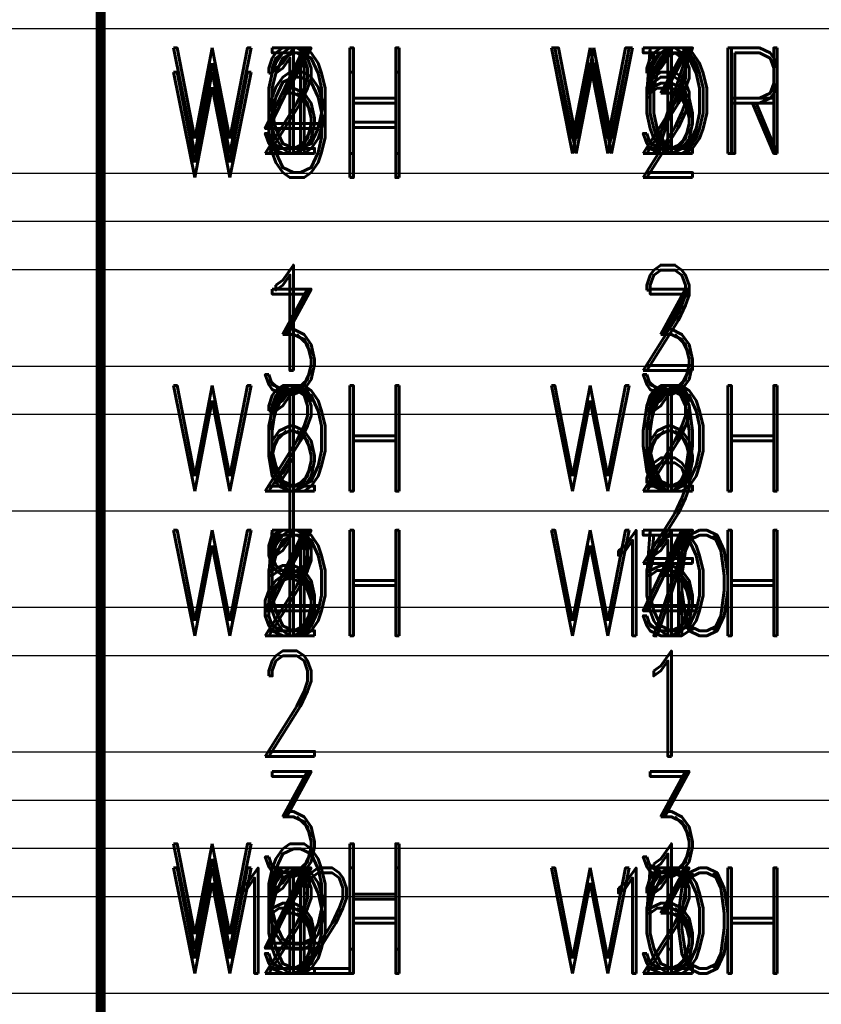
# Model space of a CAD drawing. Extents: x -2 to 113, y -136 to 16.
# Tile 364 of 541: x 65.12 to 73.43, y -65.76 to -55.55. Entities that reach past the tile are written whole.
import ezdxf
from ezdxf.enums import TextEntityAlignment as Align

# ---------------------------------------------------------------- set-up
doc = ezdxf.new("R2010")
doc.units = 0
doc.header["$MEASUREMENT"] = 0
doc.linetypes.add('SOLID', pattern=[0])
doc.layers.get('0').update_dxf_attribs({"linetype": 'SOLID'})
for name, color, linetype in [('1', 7, 'SOLID'), ('10', 7, 'SOLID'), ('11', 7, 'SOLID'), ('12', 7, 'SOLID'), ('13', 7, 'SOLID'), ('14', 7, 'SOLID'), ('15', 7, 'SOLID'), ('16', 7, 'SOLID'), ('17', 7, 'SOLID'), ('18', 7, 'SOLID'), ('19', 7, 'SOLID'), ('2', 7, 'SOLID'), ('20', 7, 'SOLID'), ('21', 7, 'SOLID'), ('22', 7, 'SOLID'), ('23', 7, 'SOLID'), ('24', 7, 'SOLID'), ('25', 7, 'SOLID'), ('26', 7, 'SOLID'), ('27', 7, 'SOLID'), ('28', 7, 'SOLID'), ('29', 7, 'SOLID'), ('3', 7, 'SOLID'), ('30', 7, 'SOLID'), ('31', 7, 'SOLID'), ('32', 7, 'SOLID'), ('33', 7, 'SOLID'), ('34', 7, 'SOLID'), ('35', 7, 'SOLID'), ('36', 7, 'SOLID'), ('37', 7, 'SOLID'), ('38', 7, 'SOLID'), ('39', 7, 'SOLID'), ('4', 7, 'SOLID'), ('40', 7, 'SOLID'), ('41', 7, 'SOLID'), ('42', 7, 'SOLID'), ('43', 7, 'SOLID'), ('44', 7, 'SOLID'), ('45', 7, 'SOLID'), ('46', 7, 'SOLID'), ('47', 7, 'SOLID'), ('48', 7, 'SOLID'), ('49', 7, 'SOLID'), ('5', 7, 'SOLID'), ('50', 7, 'SOLID'), ('51', 7, 'SOLID'), ('52', 7, 'SOLID'), ('53', 7, 'SOLID'), ('54', 7, 'SOLID'), ('55', 7, 'SOLID'), ('56', 7, 'SOLID'), ('57', 7, 'SOLID'), ('58', 7, 'SOLID'), ('59', 7, 'SOLID'), ('6', 7, 'SOLID'), ('60', 7, 'SOLID'), ('61', 7, 'SOLID'), ('62', 7, 'SOLID'), ('63', 7, 'SOLID'), ('64', 7, 'SOLID'), ('65', 7, 'SOLID'), ('66', 7, 'SOLID'), ('67', 7, 'SOLID'), ('68', 7, 'SOLID'), ('7', 7, 'SOLID'), ('8', 7, 'SOLID'), ('9', 7, 'SOLID')]:
    doc.layers.add(name, color=color, linetype=linetype)
doc.styles.add('ROMAND', font='romand', dxfattribs={"height": 1})

msp = doc.modelspace()

# ---------------------------------------------------------------- linework, layer by layer
at = {"color": 7, "linetype": 'SOLID', "const_width": 0.103}
msp.add_lwpolyline([(65.959, -13.139), (65.959, -125.639)], dxfattribs=at)
at = {"color": 7, "linetype": 'SOLID'}
for points in [[(60.077, -55.639), (82.135, -55.639)], [(60.077, -57.139), (82.135, -57.139)], [(60.077, -60.639), (82.135, -60.639)], [(60.077, -62.139), (82.135, -62.139)], [(60.077, -65.639), (82.135, -65.639)]]:
    msp.add_lwpolyline(points, dxfattribs=at)
at = {"layer": '1', "color": 7, "linetype": 'SOLID', "const_width": 0.103}
msp.add_lwpolyline([(65.959, -13.139), (65.959, -125.639)], dxfattribs=at)
at = {"layer": '1', "color": 7, "linetype": 'SOLID'}
for points in [[(60.077, -55.639), (82.135, -55.639)], [(60.077, -57.139), (82.135, -57.139)], [(60.077, -60.639), (82.135, -60.639)], [(60.077, -62.139), (82.135, -62.139)], [(60.077, -65.639), (82.135, -65.639)]]:
    msp.add_lwpolyline(points, dxfattribs=at)
at = {"layer": '10', "color": 7, "linetype": 'SOLID', "const_width": 0.103}
msp.add_lwpolyline([(65.959, -13.139), (65.959, -125.639)], dxfattribs=at)
at = {"layer": '10', "color": 7, "linetype": 'SOLID'}
for points in [[(60.077, -55.639), (82.135, -55.639)], [(60.077, -57.139), (82.135, -57.139)], [(60.077, -60.639), (82.135, -60.639)], [(60.077, -62.139), (82.135, -62.139)], [(60.077, -65.639), (82.135, -65.639)]]:
    msp.add_lwpolyline(points, dxfattribs=at)
at = {"layer": '11', "color": 7, "linetype": 'SOLID', "const_width": 0.103}
msp.add_lwpolyline([(65.959, -13.139), (65.959, -125.639)], dxfattribs=at)
at = {"layer": '12', "color": 7, "linetype": 'SOLID', "const_width": 0.103}
msp.add_lwpolyline([(65.959, -13.139), (65.959, -125.639)], dxfattribs=at)
at = {"layer": '12', "color": 7, "linetype": 'SOLID'}
for points in [[(60.077, -55.639), (82.135, -55.639)], [(60.077, -59.139), (82.135, -59.139)], [(60.077, -60.639), (82.135, -60.639)], [(60.077, -64.139), (82.135, -64.139)], [(60.077, -65.639), (82.135, -65.639)]]:
    msp.add_lwpolyline(points, dxfattribs=at)
at = {"layer": '13', "color": 7, "linetype": 'SOLID', "const_width": 0.103}
msp.add_lwpolyline([(65.959, -13.139), (65.959, -125.639)], dxfattribs=at)
at = {"layer": '14', "color": 7, "linetype": 'SOLID', "const_width": 0.103}
msp.add_lwpolyline([(65.959, -13.139), (65.959, -125.639)], dxfattribs=at)
at = {"layer": '14', "color": 7, "linetype": 'SOLID'}
for points in [[(60.077, -55.639), (82.135, -55.639)], [(60.077, -59.139), (82.135, -59.139)], [(60.077, -60.639), (82.135, -60.639)], [(60.077, -64.139), (82.135, -64.139)], [(60.077, -65.639), (82.135, -65.639)]]:
    msp.add_lwpolyline(points, dxfattribs=at)
at = {"layer": '15', "color": 7, "linetype": 'SOLID', "const_width": 0.103}
msp.add_lwpolyline([(65.959, -13.139), (65.959, -125.639)], dxfattribs=at)
at = {"layer": '16', "color": 7, "linetype": 'SOLID', "const_width": 0.103}
msp.add_lwpolyline([(65.959, -13.139), (65.959, -125.639)], dxfattribs=at)
at = {"layer": '16', "color": 7, "linetype": 'SOLID'}
for points in [[(60.077, -55.639), (82.135, -55.639)], [(60.077, -55.639), (82.135, -55.639)], [(60.077, -57.639), (82.135, -57.639)], [(60.077, -57.639), (82.135, -57.639)], [(60.077, -59.639), (82.135, -59.639)], [(60.077, -59.639), (82.135, -59.639)], [(60.077, -61.639), (82.135, -61.639)], [(60.077, -61.639), (82.135, -61.639)], [(60.077, -63.639), (82.135, -63.639)], [(60.077, -63.639), (82.135, -63.639)], [(60.077, -65.639), (82.135, -65.639)], [(60.077, -65.639), (82.135, -65.639)]]:
    msp.add_lwpolyline(points, dxfattribs=at)
at = {"layer": '17', "color": 7, "linetype": 'SOLID', "const_width": 0.103}
msp.add_lwpolyline([(65.959, -13.139), (65.959, -125.639)], dxfattribs=at)
at = {"layer": '18', "color": 7, "linetype": 'SOLID', "const_width": 0.103}
msp.add_lwpolyline([(65.959, -13.139), (65.959, -125.639)], dxfattribs=at)
at = {"layer": '18', "color": 7, "linetype": 'SOLID'}
for points in [[(60.077, -55.639), (82.135, -55.639)], [(60.077, -57.139), (82.135, -57.139)], [(60.077, -60.639), (82.135, -60.639)], [(60.077, -62.139), (82.135, -62.139)], [(60.077, -65.639), (82.135, -65.639)]]:
    msp.add_lwpolyline(points, dxfattribs=at)
at = {"layer": '19', "color": 7, "linetype": 'SOLID', "const_width": 0.103}
msp.add_lwpolyline([(65.959, -13.139), (65.959, -125.639)], dxfattribs=at)
at = {"layer": '2', "color": 7, "linetype": 'SOLID', "const_width": 0.103}
msp.add_lwpolyline([(65.959, -13.139), (65.959, -125.639)], dxfattribs=at)
at = {"layer": '2', "color": 7, "linetype": 'SOLID'}
for points in [[(60.077, -55.639), (82.135, -55.639)], [(60.077, -59.139), (82.135, -59.139)], [(60.077, -60.639), (82.135, -60.639)], [(60.077, -64.139), (82.135, -64.139)], [(60.077, -65.639), (82.135, -65.639)]]:
    msp.add_lwpolyline(points, dxfattribs=at)
at = {"layer": '20', "color": 7, "linetype": 'SOLID', "const_width": 0.103}
msp.add_lwpolyline([(65.959, -13.139), (65.959, -125.639)], dxfattribs=at)
at = {"layer": '20', "color": 7, "linetype": 'SOLID'}
for points in [[(60.077, -55.639), (82.135, -55.639)], [(60.077, -59.139), (82.135, -59.139)], [(60.077, -60.639), (82.135, -60.639)], [(60.077, -64.139), (82.135, -64.139)], [(60.077, -65.639), (82.135, -65.639)]]:
    msp.add_lwpolyline(points, dxfattribs=at)
at = {"layer": '21', "color": 7, "linetype": 'SOLID', "const_width": 0.103}
msp.add_lwpolyline([(65.959, -13.139), (65.959, -125.639)], dxfattribs=at)
at = {"layer": '22', "color": 7, "linetype": 'SOLID', "const_width": 0.103}
msp.add_lwpolyline([(65.959, -13.139), (65.959, -125.639)], dxfattribs=at)
at = {"layer": '22', "color": 7, "linetype": 'SOLID'}
for points in [[(60.077, -55.639), (82.135, -55.639)], [(60.077, -57.139), (82.135, -57.139)], [(60.077, -60.639), (82.135, -60.639)], [(60.077, -62.139), (82.135, -62.139)], [(60.077, -65.639), (82.135, -65.639)]]:
    msp.add_lwpolyline(points, dxfattribs=at)
at = {"layer": '23', "color": 7, "linetype": 'SOLID', "const_width": 0.103}
msp.add_lwpolyline([(65.959, -13.139), (65.959, -125.639)], dxfattribs=at)
at = {"layer": '24', "color": 7, "linetype": 'SOLID', "const_width": 0.103}
msp.add_lwpolyline([(65.959, -13.139), (65.959, -125.639)], dxfattribs=at)
at = {"layer": '24', "color": 7, "linetype": 'SOLID'}
for points in [[(60.077, -55.639), (82.135, -55.639)], [(60.077, -57.139), (82.135, -57.139)], [(60.077, -60.639), (82.135, -60.639)], [(60.077, -62.139), (82.135, -62.139)], [(60.077, -65.639), (82.135, -65.639)]]:
    msp.add_lwpolyline(points, dxfattribs=at)
at = {"layer": '25', "color": 7, "linetype": 'SOLID', "const_width": 0.103}
msp.add_lwpolyline([(65.959, -13.139), (65.959, -125.639)], dxfattribs=at)
at = {"layer": '26', "color": 7, "linetype": 'SOLID', "const_width": 0.103}
msp.add_lwpolyline([(65.959, -13.139), (65.959, -125.639)], dxfattribs=at)
at = {"layer": '26', "color": 7, "linetype": 'SOLID'}
for points in [[(60.077, -55.639), (82.135, -55.639)], [(60.077, -59.139), (82.135, -59.139)], [(60.077, -60.639), (82.135, -60.639)], [(60.077, -64.139), (82.135, -64.139)], [(60.077, -65.639), (82.135, -65.639)]]:
    msp.add_lwpolyline(points, dxfattribs=at)
at = {"layer": '27', "color": 7, "linetype": 'SOLID', "const_width": 0.103}
msp.add_lwpolyline([(65.959, -13.139), (65.959, -125.639)], dxfattribs=at)
at = {"layer": '27', "color": 7, "linetype": 'SOLID'}
for points in [[(60.077, -58.139), (82.135, -58.139)], [(60.077, -59.639), (82.135, -59.639)], [(60.077, -63.139), (82.135, -63.139)], [(60.077, -64.639), (82.135, -64.639)]]:
    msp.add_lwpolyline(points, dxfattribs=at)
at = {"layer": '28', "color": 7, "linetype": 'SOLID', "const_width": 0.103}
msp.add_lwpolyline([(65.959, -13.139), (65.959, -125.639)], dxfattribs=at)
at = {"layer": '29', "color": 7, "linetype": 'SOLID', "const_width": 0.103}
msp.add_lwpolyline([(65.959, -13.139), (65.959, -125.639)], dxfattribs=at)
at = {"layer": '29', "color": 7, "linetype": 'SOLID'}
for points in [[(60.077, -55.639), (82.135, -55.639)], [(60.077, -59.139), (82.135, -59.139)], [(60.077, -60.639), (82.135, -60.639)], [(60.077, -64.139), (82.135, -64.139)], [(60.077, -65.639), (82.135, -65.639)]]:
    msp.add_lwpolyline(points, dxfattribs=at)
at = {"layer": '3', "color": 7, "linetype": 'SOLID', "const_width": 0.103}
msp.add_lwpolyline([(65.959, -13.139), (65.959, -125.639)], dxfattribs=at)
at = {"layer": '30', "color": 7, "linetype": 'SOLID', "const_width": 0.103}
msp.add_lwpolyline([(65.959, -13.139), (65.959, -125.639)], dxfattribs=at)
at = {"layer": '30', "color": 7, "linetype": 'SOLID'}
for points in [[(60.077, -55.639), (82.135, -55.639)], [(60.077, -57.139), (82.135, -57.139)], [(60.077, -60.639), (82.135, -60.639)], [(60.077, -62.139), (82.135, -62.139)], [(60.077, -65.639), (82.135, -65.639)]]:
    msp.add_lwpolyline(points, dxfattribs=at)
at = {"layer": '31', "color": 7, "linetype": 'SOLID', "const_width": 0.103}
msp.add_lwpolyline([(65.959, -13.139), (65.959, -125.639)], dxfattribs=at)
at = {"layer": '32', "color": 7, "linetype": 'SOLID', "const_width": 0.103}
msp.add_lwpolyline([(65.959, -13.139), (65.959, -125.639)], dxfattribs=at)
at = {"layer": '33', "color": 7, "linetype": 'SOLID', "const_width": 0.103}
msp.add_lwpolyline([(65.959, -13.139), (65.959, -125.639)], dxfattribs=at)
at = {"layer": '34', "color": 7, "linetype": 'SOLID', "const_width": 0.103}
msp.add_lwpolyline([(65.959, -13.139), (65.959, -125.639)], dxfattribs=at)
at = {"layer": '35', "color": 7, "linetype": 'SOLID', "const_width": 0.103}
msp.add_lwpolyline([(65.959, -13.139), (65.959, -125.639)], dxfattribs=at)
at = {"layer": '36', "color": 7, "linetype": 'SOLID', "const_width": 0.103}
msp.add_lwpolyline([(65.959, -13.139), (65.959, -125.639)], dxfattribs=at)
at = {"layer": '37', "color": 7, "linetype": 'SOLID', "const_width": 0.103}
msp.add_lwpolyline([(65.959, -13.139), (65.959, -125.639)], dxfattribs=at)
at = {"layer": '38', "color": 7, "linetype": 'SOLID', "const_width": 0.103}
msp.add_lwpolyline([(65.959, -13.139), (65.959, -125.639)], dxfattribs=at)
at = {"layer": '39', "color": 7, "linetype": 'SOLID', "const_width": 0.103}
msp.add_lwpolyline([(65.959, -13.139), (65.959, -125.639)], dxfattribs=at)
at = {"layer": '39', "color": 7, "linetype": 'SOLID'}
for points in [[(60.077, -55.639), (82.135, -55.639)], [(60.077, -57.139), (82.135, -57.139)], [(60.077, -60.639), (82.135, -60.639)], [(60.077, -62.139), (82.135, -62.139)], [(60.077, -65.639), (82.135, -65.639)]]:
    msp.add_lwpolyline(points, dxfattribs=at)
at = {"layer": '4', "color": 7, "linetype": 'SOLID', "const_width": 0.103}
msp.add_lwpolyline([(65.959, -13.139), (65.959, -125.639)], dxfattribs=at)
at = {"layer": '4', "color": 7, "linetype": 'SOLID'}
for points in [[(60.077, -55.639), (82.135, -55.639)], [(60.077, -59.139), (82.135, -59.139)], [(60.077, -60.639), (82.135, -60.639)], [(60.077, -64.139), (82.135, -64.139)], [(60.077, -65.639), (82.135, -65.639)]]:
    msp.add_lwpolyline(points, dxfattribs=at)
at = {"layer": '40', "color": 7, "linetype": 'SOLID', "const_width": 0.103}
msp.add_lwpolyline([(65.959, -13.139), (65.959, -125.639)], dxfattribs=at)
at = {"layer": '41', "color": 7, "linetype": 'SOLID', "const_width": 0.103}
msp.add_lwpolyline([(65.959, -13.139), (65.959, -125.639)], dxfattribs=at)
at = {"layer": '41', "color": 7, "linetype": 'SOLID'}
for points in [[(60.077, -55.639), (82.135, -55.639)], [(60.077, -57.139), (82.135, -57.139)], [(60.077, -60.639), (82.135, -60.639)], [(60.077, -62.139), (82.135, -62.139)], [(60.077, -65.639), (82.135, -65.639)]]:
    msp.add_lwpolyline(points, dxfattribs=at)
at = {"layer": '42', "color": 7, "linetype": 'SOLID', "const_width": 0.103}
msp.add_lwpolyline([(65.959, -13.139), (65.959, -125.639)], dxfattribs=at)
at = {"layer": '43', "color": 7, "linetype": 'SOLID', "const_width": 0.103}
msp.add_lwpolyline([(65.959, -13.139), (65.959, -125.639)], dxfattribs=at)
at = {"layer": '43', "color": 7, "linetype": 'SOLID'}
for points in [[(60.077, -55.639), (82.135, -55.639)], [(60.077, -57.139), (82.135, -57.139)], [(60.077, -60.639), (82.135, -60.639)], [(60.077, -62.139), (82.135, -62.139)], [(60.077, -65.639), (82.135, -65.639)]]:
    msp.add_lwpolyline(points, dxfattribs=at)
at = {"layer": '44', "color": 7, "linetype": 'SOLID', "const_width": 0.103}
msp.add_lwpolyline([(65.959, -13.139), (65.959, -125.639)], dxfattribs=at)
at = {"layer": '45', "color": 7, "linetype": 'SOLID', "const_width": 0.103}
msp.add_lwpolyline([(65.959, -13.139), (65.959, -125.639)], dxfattribs=at)
at = {"layer": '45', "color": 7, "linetype": 'SOLID'}
for points in [[(60.077, -55.639), (82.135, -55.639)], [(60.077, -59.139), (82.135, -59.139)], [(60.077, -60.639), (82.135, -60.639)], [(60.077, -64.139), (82.135, -64.139)], [(60.077, -65.639), (82.135, -65.639)]]:
    msp.add_lwpolyline(points, dxfattribs=at)
at = {"layer": '46', "color": 7, "linetype": 'SOLID', "const_width": 0.103}
msp.add_lwpolyline([(65.959, -13.139), (65.959, -125.639)], dxfattribs=at)
at = {"layer": '46', "color": 7, "linetype": 'SOLID'}
for points in [[(60.077, -55.639), (82.135, -55.639)], [(60.077, -59.139), (82.135, -59.139)], [(60.077, -60.639), (82.135, -60.639)], [(60.077, -64.139), (82.135, -64.139)], [(60.077, -65.639), (82.135, -65.639)]]:
    msp.add_lwpolyline(points, dxfattribs=at)
at = {"layer": '47', "color": 7, "linetype": 'SOLID', "const_width": 0.103}
msp.add_lwpolyline([(65.959, -13.139), (65.959, -125.639)], dxfattribs=at)
at = {"layer": '47', "color": 7, "linetype": 'SOLID'}
for points in [[(60.077, -55.639), (82.135, -55.639)], [(60.077, -57.139), (82.135, -57.139)], [(60.077, -60.639), (82.135, -60.639)], [(60.077, -62.139), (82.135, -62.139)], [(60.077, -65.639), (82.135, -65.639)]]:
    msp.add_lwpolyline(points, dxfattribs=at)
at = {"layer": '48', "color": 7, "linetype": 'SOLID', "const_width": 0.103}
msp.add_lwpolyline([(65.959, -13.139), (65.959, -125.639)], dxfattribs=at)
at = {"layer": '48', "color": 7, "linetype": 'SOLID'}
for points in [[(60.077, -55.639), (82.135, -55.639)], [(60.077, -57.139), (82.135, -57.139)], [(60.077, -60.639), (82.135, -60.639)], [(60.077, -62.139), (82.135, -62.139)], [(60.077, -65.639), (82.135, -65.639)]]:
    msp.add_lwpolyline(points, dxfattribs=at)
at = {"layer": '49', "color": 7, "linetype": 'SOLID', "const_width": 0.103}
msp.add_lwpolyline([(65.959, -13.139), (65.959, -125.639)], dxfattribs=at)
at = {"layer": '49', "color": 7, "linetype": 'SOLID'}
for points in [[(60.077, -55.639), (82.135, -55.639)], [(60.077, -57.139), (82.135, -57.139)], [(60.077, -60.639), (82.135, -60.639)], [(60.077, -62.139), (82.135, -62.139)], [(60.077, -65.639), (82.135, -65.639)]]:
    msp.add_lwpolyline(points, dxfattribs=at)
at = {"layer": '5', "color": 7, "linetype": 'SOLID', "const_width": 0.103}
msp.add_lwpolyline([(65.959, -13.139), (65.959, -125.639)], dxfattribs=at)
at = {"layer": '50', "color": 7, "linetype": 'SOLID', "const_width": 0.103}
msp.add_lwpolyline([(65.959, -13.139), (65.959, -125.639)], dxfattribs=at)
at = {"layer": '50', "color": 7, "linetype": 'SOLID'}
for points in [[(60.077, -55.639), (82.135, -55.639)], [(60.077, -59.139), (82.135, -59.139)], [(60.077, -60.639), (82.135, -60.639)], [(60.077, -64.139), (82.135, -64.139)], [(60.077, -65.639), (82.135, -65.639)]]:
    msp.add_lwpolyline(points, dxfattribs=at)
at = {"layer": '51', "color": 7, "linetype": 'SOLID', "const_width": 0.103}
msp.add_lwpolyline([(65.959, -13.139), (65.959, -125.639)], dxfattribs=at)
at = {"layer": '52', "color": 7, "linetype": 'SOLID', "const_width": 0.103}
msp.add_lwpolyline([(65.959, -13.139), (65.959, -125.639)], dxfattribs=at)
at = {"layer": '52', "color": 7, "linetype": 'SOLID'}
for points in [[(60.077, -55.639), (82.135, -55.639)], [(60.077, -57.139), (82.135, -57.139)], [(60.077, -60.639), (82.135, -60.639)], [(60.077, -62.139), (82.135, -62.139)], [(60.077, -65.639), (82.135, -65.639)]]:
    msp.add_lwpolyline(points, dxfattribs=at)
at = {"layer": '53', "color": 7, "linetype": 'SOLID', "const_width": 0.103}
msp.add_lwpolyline([(65.959, -13.139), (65.959, -125.639)], dxfattribs=at)
at = {"layer": '54', "color": 7, "linetype": 'SOLID', "const_width": 0.103}
msp.add_lwpolyline([(65.959, -13.139), (65.959, -125.639)], dxfattribs=at)
at = {"layer": '54', "color": 7, "linetype": 'SOLID'}
for points in [[(60.077, -55.639), (82.135, -55.639)], [(60.077, -59.139), (82.135, -59.139)], [(60.077, -60.639), (82.135, -60.639)], [(60.077, -64.139), (82.135, -64.139)], [(60.077, -65.639), (82.135, -65.639)]]:
    msp.add_lwpolyline(points, dxfattribs=at)
at = {"layer": '55', "color": 7, "linetype": 'SOLID', "const_width": 0.103}
msp.add_lwpolyline([(65.959, -13.139), (65.959, -125.639)], dxfattribs=at)
at = {"layer": '56', "color": 7, "linetype": 'SOLID', "const_width": 0.103}
msp.add_lwpolyline([(65.959, -13.139), (65.959, -125.639)], dxfattribs=at)
at = {"layer": '56', "color": 7, "linetype": 'SOLID'}
for points in [[(60.077, -55.639), (82.135, -55.639)], [(60.077, -57.139), (82.135, -57.139)], [(60.077, -60.639), (82.135, -60.639)], [(60.077, -62.139), (82.135, -62.139)], [(60.077, -65.639), (82.135, -65.639)]]:
    msp.add_lwpolyline(points, dxfattribs=at)
at = {"layer": '57', "color": 7, "linetype": 'SOLID', "const_width": 0.103}
msp.add_lwpolyline([(65.959, -13.139), (65.959, -125.639)], dxfattribs=at)
at = {"layer": '57', "color": 7, "linetype": 'SOLID'}
for points in [[(60.077, -55.639), (82.135, -55.639)], [(60.077, -57.139), (82.135, -57.139)], [(60.077, -60.639), (82.135, -60.639)], [(60.077, -62.139), (82.135, -62.139)], [(60.077, -65.639), (82.135, -65.639)]]:
    msp.add_lwpolyline(points, dxfattribs=at)
at = {"layer": '58', "color": 7, "linetype": 'SOLID', "const_width": 0.103}
msp.add_lwpolyline([(65.959, -13.139), (65.959, -125.639)], dxfattribs=at)
at = {"layer": '59', "color": 7, "linetype": 'SOLID', "const_width": 0.103}
msp.add_lwpolyline([(65.959, -13.139), (65.959, -125.639)], dxfattribs=at)
at = {"layer": '59', "color": 7, "linetype": 'SOLID'}
for points in [[(60.077, -55.639), (82.135, -55.639)], [(60.077, -57.139), (82.135, -57.139)], [(60.077, -60.639), (82.135, -60.639)], [(60.077, -62.139), (82.135, -62.139)], [(60.077, -65.639), (82.135, -65.639)]]:
    msp.add_lwpolyline(points, dxfattribs=at)
at = {"layer": '6', "color": 7, "linetype": 'SOLID', "const_width": 0.103}
msp.add_lwpolyline([(65.959, -13.139), (65.959, -125.639)], dxfattribs=at)
at = {"layer": '6', "color": 7, "linetype": 'SOLID'}
for points in [[(60.077, -55.639), (82.135, -55.639)], [(60.077, -57.139), (82.135, -57.139)], [(60.077, -60.639), (82.135, -60.639)], [(60.077, -62.139), (82.135, -62.139)], [(60.077, -65.639), (82.135, -65.639)]]:
    msp.add_lwpolyline(points, dxfattribs=at)
at = {"layer": '60', "color": 7, "linetype": 'SOLID', "const_width": 0.103}
msp.add_lwpolyline([(65.959, -13.139), (65.959, -125.639)], dxfattribs=at)
at = {"layer": '61', "color": 7, "linetype": 'SOLID', "const_width": 0.103}
msp.add_lwpolyline([(65.959, -13.139), (65.959, -125.639)], dxfattribs=at)
at = {"layer": '61', "color": 7, "linetype": 'SOLID'}
for points in [[(60.077, -55.639), (82.135, -55.639)], [(60.077, -57.139), (82.135, -57.139)], [(60.077, -60.639), (82.135, -60.639)], [(60.077, -62.139), (82.135, -62.139)], [(60.077, -65.639), (82.135, -65.639)]]:
    msp.add_lwpolyline(points, dxfattribs=at)
at = {"layer": '62', "color": 7, "linetype": 'SOLID', "const_width": 0.103}
msp.add_lwpolyline([(65.959, -13.139), (65.959, -125.639)], dxfattribs=at)
at = {"layer": '63', "color": 7, "linetype": 'SOLID', "const_width": 0.103}
msp.add_lwpolyline([(65.959, -13.139), (65.959, -125.639)], dxfattribs=at)
at = {"layer": '63', "color": 7, "linetype": 'SOLID'}
for points in [[(60.077, -55.639), (82.135, -55.639)], [(60.077, -57.139), (82.135, -57.139)], [(60.077, -60.639), (82.135, -60.639)], [(60.077, -62.139), (82.135, -62.139)], [(60.077, -65.639), (82.135, -65.639)]]:
    msp.add_lwpolyline(points, dxfattribs=at)
at = {"layer": '64', "color": 7, "linetype": 'SOLID', "const_width": 0.103}
msp.add_lwpolyline([(65.959, -13.139), (65.959, -125.639)], dxfattribs=at)
at = {"layer": '65', "color": 7, "linetype": 'SOLID', "const_width": 0.103}
msp.add_lwpolyline([(65.959, -13.139), (65.959, -125.639)], dxfattribs=at)
at = {"layer": '65', "color": 7, "linetype": 'SOLID'}
for points in [[(60.077, -55.639), (82.135, -55.639)], [(60.077, -59.139), (82.135, -59.139)], [(60.077, -60.639), (82.135, -60.639)], [(60.077, -64.139), (82.135, -64.139)], [(60.077, -65.639), (82.135, -65.639)]]:
    msp.add_lwpolyline(points, dxfattribs=at)
at = {"layer": '66', "color": 7, "linetype": 'SOLID', "const_width": 0.103}
msp.add_lwpolyline([(65.959, -13.139), (65.959, -125.639)], dxfattribs=at)
at = {"layer": '67', "color": 7, "linetype": 'SOLID', "const_width": 0.103}
msp.add_lwpolyline([(65.959, -13.139), (65.959, -125.639)], dxfattribs=at)
at = {"layer": '67', "color": 7, "linetype": 'SOLID'}
for points in [[(60.077, -55.639), (82.135, -55.639)], [(60.077, -59.139), (82.135, -59.139)], [(60.077, -60.639), (82.135, -60.639)], [(60.077, -64.139), (82.135, -64.139)], [(60.077, -65.639), (82.135, -65.639)]]:
    msp.add_lwpolyline(points, dxfattribs=at)
at = {"layer": '68', "color": 7, "linetype": 'SOLID', "const_width": 0.103}
msp.add_lwpolyline([(65.959, -13.139), (65.959, -125.639)], dxfattribs=at)
at = {"layer": '7', "color": 7, "linetype": 'SOLID', "const_width": 0.103}
msp.add_lwpolyline([(65.959, -13.139), (65.959, -125.639)], dxfattribs=at)
at = {"layer": '8', "color": 7, "linetype": 'SOLID', "const_width": 0.103}
msp.add_lwpolyline([(65.959, -13.139), (65.959, -125.639)], dxfattribs=at)
at = {"layer": '8', "color": 7, "linetype": 'SOLID'}
for points in [[(60.077, -55.639), (82.135, -55.639)], [(60.077, -59.139), (82.135, -59.139)], [(60.077, -60.639), (82.135, -60.639)], [(60.077, -64.139), (82.135, -64.139)], [(60.077, -65.639), (82.135, -65.639)]]:
    msp.add_lwpolyline(points, dxfattribs=at)
at = {"layer": '9', "color": 7, "linetype": 'SOLID', "const_width": 0.103}
msp.add_lwpolyline([(65.959, -13.139), (65.959, -125.639)], dxfattribs=at)

# ---------------------------------------------------------------- texts
at = {"color": 7, "style": 'ROMAND', "width": 0.78}
for p in [(67.922, -56.389), (71.841, -56.389), (67.922, -61.389), (71.841, -61.389)]:
    msp.add_text('WOH', height=1.0941, dxfattribs=at).set_placement(p, align=Align.MIDDLE_CENTER)
at = {"layer": '1', "color": 7, "style": 'ROMAND', "width": 0.78}
for p in [(67.922, -56.389), (71.841, -56.389), (67.922, -61.389), (71.841, -61.389)]:
    msp.add_text('WOH', height=1.0941, dxfattribs=at).set_placement(p, align=Align.MIDDLE_CENTER)
at = {"layer": '10', "color": 7, "style": 'ROMAND', "width": 0.78}
for p in [(71.841, -56.389), (67.922, -61.389), (71.841, -61.389)]:
    msp.add_text('WOH', height=1.0941, dxfattribs=at).set_placement(p, align=Align.MIDDLE_CENTER)
at = {"layer": '12', "color": 7, "style": 'ROMAND', "width": 0.78}
for s, height, p in [('6', 1.094, (67.922, -59.889)), ('6', 1.094, (71.841, -59.889)), ('12', 1.0941, (67.922, -64.889)), ('10', 1.0941, (71.841, -64.889))]:
    msp.add_text(s, height=height, dxfattribs=at).set_placement(p, align=Align.MIDDLE_CENTER)
at = {"layer": '14', "color": 7, "style": 'ROMAND', "width": 0.78}
for s, p in [('1', (67.922, -59.889)), ('2', (71.841, -59.889)), ('4', (67.922, -64.889)), ('5', (71.841, -64.889))]:
    msp.add_text(s, height=1.094, dxfattribs=at).set_placement(p, align=Align.MIDDLE_CENTER)
at = {"layer": '16', "color": 7, "style": 'ROMAND', "width": 0.78}
for s, height, p in [('WOH', 1.0941, (67.922, -56.639)), ('2', 1.094, (71.841, -56.639)), ('2', 1.094, (71.841, -58.639)), ('1', 1.094, (67.922, -58.639)), ('1', 1.094, (67.922, -60.639)), ('2', 1.094, (71.841, -60.639)), ('2', 1.094, (67.922, -62.639)), ('1', 1.094, (71.841, -62.639)), ('WOH', 1.0941, (67.922, -64.639)), ('1', 1.094, (71.841, -64.639))]:
    msp.add_text(s, height=height, dxfattribs=at).set_placement(p, align=Align.MIDDLE_CENTER)
at = {"layer": '18', "color": 7, "style": 'ROMAND', "width": 0.78}
for s, p in [('1', (67.922, -56.389)), ('1', (71.841, -56.389)), ('1', (67.922, -61.389)), ('4', (71.841, -61.389))]:
    msp.add_text(s, height=1.094, dxfattribs=at).set_placement(p, align=Align.MIDDLE_CENTER)
at = {"layer": '2', "color": 7, "style": 'ROMAND', "width": 0.78}
for s, height, p in [('WOH', 1.0941, (67.922, -59.889)), ('1', 1.094, (71.841, -59.889)), ('2', 1.094, (67.922, -64.889)), ('3', 1.094, (71.841, -64.889))]:
    msp.add_text(s, height=height, dxfattribs=at).set_placement(p, align=Align.MIDDLE_CENTER)
at = {"layer": '20', "color": 7, "style": 'ROMAND', "width": 0.78}
for s, p in [('1', (67.922, -59.889)), ('1', (71.841, -59.889)), ('2', (67.922, -64.889)), ('2', (71.841, -64.889))]:
    msp.add_text(s, height=1.094, dxfattribs=at).set_placement(p, align=Align.MIDDLE_CENTER)
at = {"layer": '22', "color": 7, "style": 'ROMAND', "width": 0.78}
for s, p in [('3', (67.922, -56.389)), ('5', (71.841, -56.389)), ('4', (67.922, -61.389)), ('4', (71.841, -61.389))]:
    msp.add_text(s, height=1.094, dxfattribs=at).set_placement(p, align=Align.MIDDLE_CENTER)
at = {"layer": '24', "color": 7, "style": 'ROMAND', "width": 0.78}
for s, height, p in [('WOR', 1.0941, (71.841, -56.389)), ('3', 1.094, (67.922, -61.389)), ('3', 1.094, (71.841, -61.389))]:
    msp.add_text(s, height=height, dxfattribs=at).set_placement(p, align=Align.MIDDLE_CENTER)
at = {"layer": '26', "color": 7, "style": 'ROMAND', "width": 0.78}
for s, height, p in [('WOH', 1.0941, (71.841, -59.889)), ('3', 1.094, (67.922, -64.889)), ('2', 1.094, (71.841, -64.889))]:
    msp.add_text(s, height=height, dxfattribs=at).set_placement(p, align=Align.MIDDLE_CENTER)
at = {"layer": '27', "color": 7, "style": 'ROMAND', "width": 0.78}
for p in [(67.922, -58.889), (71.841, -58.889), (67.922, -63.889), (71.841, -63.889)]:
    msp.add_text('3', height=1.094, dxfattribs=at).set_placement(p, align=Align.MIDDLE_CENTER)
at = {"layer": '29', "color": 7, "style": 'ROMAND', "width": 0.78}
for s, p in [('1', (67.922, -59.889)), ('2', (71.841, -59.889)), ('3', (67.922, -64.889)), ('3', (71.841, -64.889))]:
    msp.add_text(s, height=1.094, dxfattribs=at).set_placement(p, align=Align.MIDDLE_CENTER)
at = {"layer": '30', "color": 7, "style": 'ROMAND', "width": 0.78}
for s, p in [('2', (67.922, -56.389)), ('5', (71.841, -56.389)), ('4', (67.922, -61.389)), ('7', (71.841, -61.389))]:
    msp.add_text(s, height=1.094, dxfattribs=at).set_placement(p, align=Align.MIDDLE_CENTER)
at = {"layer": '39', "color": 7, "style": 'ROMAND', "width": 0.78}
for s, p in [('2', (71.841, -56.389)), ('1', (67.922, -56.389)), ('2', (67.922, -61.389)), ('3', (71.841, -61.389))]:
    msp.add_text(s, height=1.094, dxfattribs=at).set_placement(p, align=Align.MIDDLE_CENTER)
at = {"layer": '4', "color": 7, "style": 'ROMAND', "width": 0.78}
for p in [(67.922, -59.889), (71.841, -59.889), (67.922, -64.889), (71.841, -64.889)]:
    msp.add_text('1', height=1.094, dxfattribs=at).set_placement(p, align=Align.MIDDLE_CENTER)
at = {"layer": '41', "color": 7, "style": 'ROMAND', "width": 0.78}
for s, p in [('2', (67.922, -56.389)), ('3', (71.841, -56.389)), ('4', (67.922, -61.389)), ('5', (71.841, -61.389))]:
    msp.add_text(s, height=1.094, dxfattribs=at).set_placement(p, align=Align.MIDDLE_CENTER)
at = {"layer": '43', "color": 7, "style": 'ROMAND', "width": 0.78}
for p in [(67.922, -56.389), (71.841, -56.389), (67.922, -61.389), (71.841, -61.389)]:
    msp.add_text('1', height=1.094, dxfattribs=at).set_placement(p, align=Align.MIDDLE_CENTER)
at = {"layer": '45', "color": 7, "style": 'ROMAND', "width": 0.78}
for s, p in [('2', (67.922, -59.889)), ('1', (71.841, -59.889)), ('2', (67.922, -64.889)), ('2', (71.841, -64.889))]:
    msp.add_text(s, height=1.094, dxfattribs=at).set_placement(p, align=Align.MIDDLE_CENTER)
at = {"layer": '46', "color": 7, "style": 'ROMAND', "width": 0.78}
for s, p in [('1', (67.922, -59.889)), ('2', (71.841, -59.889)), ('2', (67.922, -64.889)), ('1', (71.841, -64.889))]:
    msp.add_text(s, height=1.094, dxfattribs=at).set_placement(p, align=Align.MIDDLE_CENTER)
at = {"layer": '47', "color": 7, "style": 'ROMAND', "width": 0.78}
for s, p in [('3', (71.841, -56.389)), ('1', (67.922, -56.389)), ('1', (67.922, -61.389)), ('1', (71.841, -61.389))]:
    msp.add_text(s, height=1.094, dxfattribs=at).set_placement(p, align=Align.MIDDLE_CENTER)
at = {"layer": '48', "color": 7, "style": 'ROMAND', "width": 0.78}
for p in [(67.922, -56.389), (71.841, -56.389), (67.922, -61.389), (71.841, -61.389)]:
    msp.add_text('WOH', height=1.0941, dxfattribs=at).set_placement(p, align=Align.MIDDLE_CENTER)
at = {"layer": '49', "color": 7, "style": 'ROMAND', "width": 0.78}
for s, height, p in [('1', 1.094, (67.922, -56.389)), ('1', 1.094, (71.841, -56.389)), ('WOH', 1.0941, (67.922, -61.389)), ('1', 1.094, (71.841, -61.389))]:
    msp.add_text(s, height=height, dxfattribs=at).set_placement(p, align=Align.MIDDLE_CENTER)
at = {"layer": '50', "color": 7, "style": 'ROMAND', "width": 0.78}
for s, p in [('1', (67.922, -59.889)), ('1', (71.841, -59.889)), ('1', (67.922, -64.889)), ('2', (71.841, -64.889))]:
    msp.add_text(s, height=1.094, dxfattribs=at).set_placement(p, align=Align.MIDDLE_CENTER)
at = {"layer": '52', "color": 7, "style": 'ROMAND', "width": 0.78}
for s, height, p in [('WOH', 1.0941, (67.922, -56.389)), ('2', 1.094, (71.841, -56.389)), ('WOH', 1.0941, (67.922, -61.389)), ('1', 1.094, (71.841, -61.389))]:
    msp.add_text(s, height=height, dxfattribs=at).set_placement(p, align=Align.MIDDLE_CENTER)
at = {"layer": '54', "color": 7, "style": 'ROMAND', "width": 0.78}
for s, p in [('1', (67.922, -59.889)), ('0', (71.841, -59.889)), ('1', (67.922, -64.889)), ('1', (71.841, -64.889))]:
    msp.add_text(s, height=1.094, dxfattribs=at).set_placement(p, align=Align.MIDDLE_CENTER)
at = {"layer": '56', "color": 7, "style": 'ROMAND', "width": 0.78}
for s, p in [('2', (67.922, -56.389)), ('3', (71.841, -56.389)), ('5', (67.922, -61.389)), ('7', (71.841, -61.389))]:
    msp.add_text(s, height=1.094, dxfattribs=at).set_placement(p, align=Align.MIDDLE_CENTER)
at = {"layer": '57', "color": 7, "style": 'ROMAND', "width": 0.78}
for s, height, p in [('WOH', 1.0941, (67.922, -56.389)), ('WOH', 1.0941, (71.841, -56.389)), ('WOH', 1.0941, (67.922, -61.389)), ('1', 1.094, (71.841, -61.389))]:
    msp.add_text(s, height=height, dxfattribs=at).set_placement(p, align=Align.MIDDLE_CENTER)
at = {"layer": '59', "color": 7, "style": 'ROMAND', "width": 0.78}
for p in [(71.841, -56.389), (67.922, -61.389), (71.841, -61.389)]:
    msp.add_text('WOH', height=1.0941, dxfattribs=at).set_placement(p, align=Align.MIDDLE_CENTER)
at = {"layer": '6', "color": 7, "style": 'ROMAND', "width": 0.78}
for s, height, p in [('WOH', 1.0941, (67.922, -56.389)), ('WOH', 1.0941, (71.841, -56.389)), ('1', 1.094, (67.922, -61.389)), ('1', 1.094, (71.841, -61.389))]:
    msp.add_text(s, height=height, dxfattribs=at).set_placement(p, align=Align.MIDDLE_CENTER)
at = {"layer": '61', "color": 7, "style": 'ROMAND', "width": 0.78}
for s, height, p in [('4', 1.094, (67.922, -56.389)), ('7', 1.094, (71.841, -56.389)), ('8', 1.094, (67.922, -61.389)), ('10', 1.0941, (71.841, -61.389))]:
    msp.add_text(s, height=height, dxfattribs=at).set_placement(p, align=Align.MIDDLE_CENTER)
at = {"layer": '63', "color": 7, "style": 'ROMAND', "width": 0.78}
for s, p in [('4', (67.922, -56.389)), ('5', (71.841, -56.389)), ('3', (67.922, -61.389)), ('3', (71.841, -61.389))]:
    msp.add_text(s, height=1.094, dxfattribs=at).set_placement(p, align=Align.MIDDLE_CENTER)
at = {"layer": '65', "color": 7, "style": 'ROMAND', "width": 0.78}
for s, height, p in [('WOH', 1.0941, (67.922, -59.889)), ('1', 1.094, (71.841, -59.889)), ('WOH', 1.0941, (67.922, -64.889)), ('WOH', 1.0941, (71.841, -64.889))]:
    msp.add_text(s, height=height, dxfattribs=at).set_placement(p, align=Align.MIDDLE_CENTER)
at = {"layer": '67', "color": 7, "style": 'ROMAND', "width": 0.78}
for s, height, p in [('WOH', 1.0941, (67.922, -59.889)), ('WOH', 1.0941, (71.841, -59.889)), ('WOH', 1.0941, (67.922, -64.889)), ('2', 1.094, (71.841, -64.889))]:
    msp.add_text(s, height=height, dxfattribs=at).set_placement(p, align=Align.MIDDLE_CENTER)
at = {"layer": '8', "color": 7, "style": 'ROMAND', "width": 0.78}
for s, height, p in [('WOH', 1.0941, (71.841, -59.889)), ('5', 1.094, (67.922, -64.889)), ('3', 1.094, (71.841, -64.889))]:
    msp.add_text(s, height=height, dxfattribs=at).set_placement(p, align=Align.MIDDLE_CENTER)

doc.saveas('drawing.dxf')
